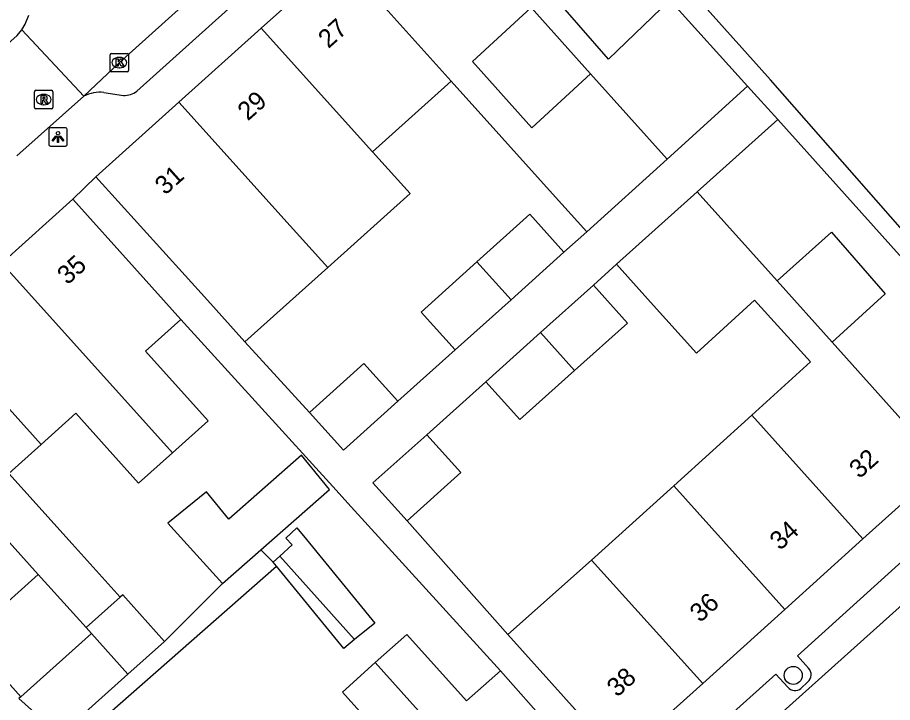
# Model space of a CAD drawing. Extents: x 162172 to 163187, y 382874 to 383684.
# Drawn here: x 162715.53 to 162762.94, y 383430.81 to 383467.94 of the extents above; entities that cross this region are included whole.
import ezdxf

# ---------------------------------------------------------------- set-up
doc = ezdxf.new("R2010")
doc.units = 0
for name, color, linetype in [('IMGEO_Boom', 7, 'Continuous'), ('IMGEO_Hek', 7, 'Continuous'), ('IMGEO_Kolk', 7, 'Continuous'), ('IMGEO_Lichtpunt', 7, 'Continuous'), ('IMGEO_Pand', 7, 'Continuous'), ('IMGEO_Pand_nummerreeks', 7, 'Continuous'), ('IMGEO_Rijbaan_lokaal_open', 7, 'Continuous'), ('IMGEO_Rioolput', 7, 'Continuous'), ('IMGEO_Voetpad_open', 7, 'Continuous')]:
    doc.layers.add(name, color=color, linetype=linetype)

msp = doc.modelspace()

# ---------------------------------------------------------------- linework, layer by layer
at = {"layer": 'IMGEO_Boom'}
msp.add_circle((162757.565, 383432.281), 0.489, dxfattribs=at)
at = {"layer": 'IMGEO_Hek'}
for points in [[(162755.093, 383464.209), (162756.736, 383462.417)], [(162719.78, 383459.311), (162718.532, 383458.084)]]:
    msp.add_lwpolyline(points, dxfattribs=at)
at = {"layer": 'IMGEO_Kolk'}
for p, q in [((162720.55, 383465.07), (162720.55, 383465.922)), ((162720.625, 383465.996), (162721.477, 383465.996)), ((162721.038, 383465.776), (162721.063, 383465.776)), ((162721.551, 383465.922), (162721.551, 383465.07)), ((162721.061, 383465.216), (162721.036, 383465.216)), ((162721.477, 383464.996), (162720.625, 383464.996))]:
    msp.add_line(p, q, dxfattribs=at)
for points in [[(162720.55, 383465.07), (162720.55, 383465.922)], [(162720.625, 383465.996), (162721.477, 383465.996)], [(162720.871, 383465.696), (162720.994, 383465.696), (162720.994, 383465.545), (162721.124, 383465.696), (162721.288, 383465.696), (162721.142, 383465.545), (162721.295, 383465.296), (162721.143, 383465.296), (162721.058, 383465.46), (162720.994, 383465.393), (162720.994, 383465.296), (162720.871, 383465.296), (162720.871, 383465.696)], [(162721.551, 383465.922), (162721.551, 383465.07)], [(162721.477, 383464.996), (162720.625, 383464.996)]]:
    msp.add_lwpolyline(points, dxfattribs=at)
for centre, start, end in [((162720.627, 383465.92), 91.552, 178.448), ((162720.627, 383465.92), 91.552, 178.448), ((162721.475, 383465.92), 1.552, 88.448), ((162721.475, 383465.92), 1.552, 88.448), ((162720.627, 383465.072), 181.552, 268.448), ((162720.627, 383465.072), 181.552, 268.448), ((162721.475, 383465.072), 271.552, 358.448), ((162721.475, 383465.072), 271.552, 358.448)]:
    msp.add_arc(centre, 0.0765, start, end, dxfattribs=at)
for centre, major_axis, ratio, start_param, end_param in [((162721.037, 383465.496), (-0.387, 0.002), 0.722429, 4.712389, 7.853982), ((162721.062, 383465.496), (-0.39, 0.002), 0.717154, 1.570796, 4.712389)]:
    msp.add_ellipse(centre, major_axis=major_axis, ratio=ratio, start_param=start_param, end_param=end_param, dxfattribs=at)
at = {"layer": 'IMGEO_Lichtpunt'}
for p, q in [((162717.229, 383461.868), (162717.229, 383461.061)), ((162717.229, 383461.868), (162717.229, 383461.061)), ((162718.131, 383461.963), (162717.323, 383461.963)), ((162718.131, 383461.963), (162717.323, 383461.963)), ((162718.225, 383461.061), (162718.225, 383461.868)), ((162718.225, 383461.061), (162718.225, 383461.868)), ((162717.323, 383460.967), (162718.131, 383460.967)), ((162717.323, 383460.967), (162718.131, 383460.967))]:
    msp.add_line(p, q, dxfattribs=at)
for points in [[(162717.603, 383461.532), (162717.642, 383461.504), (162717.454, 383461.242), (162717.416, 383461.269), (162717.603, 383461.532)], [(162717.705, 383461.484), (162717.752, 383461.484), (162717.752, 383461.162), (162717.705, 383461.162), (162717.705, 383461.484)], [(162717.815, 383461.504), (162717.853, 383461.531), (162718.04, 383461.269), (162718.001, 383461.241), (162717.815, 383461.504)]]:
    msp.add_lwpolyline(points, dxfattribs=at)
msp.add_circle((162717.728, 383461.666), 0.0994, dxfattribs=at)
for centre, start, end in [((162717.323, 383461.868), 90, 180), ((162717.323, 383461.868), 90, 180), ((162718.131, 383461.868), 0, 90), ((162718.131, 383461.868), 0, 90), ((162717.323, 383461.061), 180, 270), ((162717.323, 383461.061), 180, 270), ((162718.131, 383461.061), 270, 0), ((162718.131, 383461.061), 270, 360)]:
    msp.add_arc(centre, 0.0946, start, end, dxfattribs=at)
at = {"layer": 'IMGEO_Pand'}
for points in [[(162750.886, 383468.888), (162747.553, 383465.686), (162744.334, 383469.378), (162747.674, 383472.461)], [(162733.009, 383471.198), (162728.74, 383467.362)], [(162739.039, 383464.491), (162733.009, 383471.198)], [(162750.886, 383468.888), (162755.093, 383464.209), (162750.738, 383460.265)], [(162746.581, 383464.889), (162743.409, 383461.95), (162740.191, 383465.554), (162743.357, 383468.476)], [(162743.357, 383468.476), (162746.581, 383464.889)], [(162728.74, 383467.362), (162724.277, 383463.351)], [(162734.776, 383460.66), (162728.74, 383467.362)], [(162746.581, 383464.889), (162750.738, 383460.265)], [(162739.039, 383464.491), (162734.776, 383460.66)], [(162746.383, 383456.321), (162744.524, 383458.39), (162739.039, 383464.491)], [(162724.277, 383463.351), (162719.78, 383459.311)], [(162724.277, 383463.351), (162730.314, 383456.65), (162732.344, 383454.397)], [(162752.366, 383458.491), (162756.736, 383462.417), (162770.085, 383447.524)], [(162732.344, 383454.397), (162736.803, 383458.404), (162734.776, 383460.66)], [(162750.738, 383460.265), (162746.383, 383456.321)], [(162727.851, 383450.358), (162725.82, 383452.611), (162719.78, 383459.311)], [(162718.532, 383458.084), (162714.691, 383454.631)], [(162718.532, 383458.084), (162721.874, 383454.365), (162724.379, 383451.579)], [(162747.995, 383454.565), (162752.366, 383458.491)], [(162752.366, 383458.491), (162756.692, 383453.664)], [(162745.144, 383455.212), (162743.288, 383457.277), (162740.425, 383454.699)], [(162756.692, 383453.664), (162759.637, 383456.303), (162762.543, 383452.962), (162759.666, 383450.346)], [(162745.144, 383455.212), (162742.276, 383452.644)], [(162714.691, 383454.631), (162723.927, 383444.347)], [(162732.344, 383454.397), (162727.851, 383450.358)], [(162740.425, 383454.699), (162737.397, 383451.973), (162739.24, 383449.926)], [(162740.425, 383454.699), (162742.276, 383452.644)], [(162755.319, 383446.393), (162758.494, 383449.28), (162755.467, 383452.615), (162752.322, 383449.737), (162749.837, 383452.51), (162747.995, 383454.565)], [(162743.872, 383450.861), (162746.735, 383453.433)], [(162745.715, 383448.808), (162748.577, 383451.378), (162746.735, 383453.433)], [(162759.666, 383450.346), (162756.692, 383453.664)], [(162742.276, 383452.644), (162739.24, 383449.926)], [(162724.379, 383451.579), (162722.467, 383449.86), (162725.861, 383446.085), (162723.927, 383444.347)], [(162716.811, 383444.794), (162710.974, 383451.29)], [(162740.908, 383448.199), (162743.872, 383450.861)], [(162743.872, 383450.861), (162745.715, 383448.808)], [(162759.666, 383450.346), (162765.71, 383443.603)], [(162736.137, 383447.137), (162734.297, 383449.179), (162731.36, 383446.535)], [(162745.715, 383448.808), (162742.752, 383446.146), (162740.908, 383448.199)], [(162716.656, 383437.755), (162707.389, 383448.067)], [(162736.137, 383447.137), (162733.2, 383444.492), (162731.36, 383446.535)], [(162723.927, 383444.347), (162722.097, 383442.702), (162718.694, 383446.487), (162716.811, 383444.794)], [(162751.091, 383442.548), (162755.319, 383446.393)], [(162761.335, 383439.682), (162755.319, 383446.393)], [(162736.639, 383440.656), (162734.795, 383442.709), (162737.711, 383445.328)], [(162736.639, 383440.656), (162739.555, 383443.275), (162737.711, 383445.328)], [(162716.811, 383444.794), (162715.068, 383443.227), (162718.499, 383439.411), (162721.098, 383436.521)], [(162728.726, 383439.087), (162732.438, 383442.356), (162730.916, 383444.221), (162726.976, 383440.751), (162725.767, 383442.23), (162723.685, 383440.528), (162726.647, 383437.256)], [(162761.335, 383439.682), (162765.71, 383443.603)], [(162746.633, 383438.532), (162751.091, 383442.548)], [(162751.091, 383442.548), (162757.118, 383435.856)], [(162729.741, 383438.751), (162730.407, 383439.356), (162730.07, 383439.726), (162730.674, 383440.275), (162731.19, 383439.642), (162734.887, 383435.112), (162733.798, 383434.223)], [(162757.118, 383435.856), (162761.335, 383439.682)], [(162726.647, 383437.256), (162728.726, 383439.087)], [(162729.383, 383438.426), (162729.741, 383438.751)], [(162729.741, 383438.751), (162733.798, 383434.223)], [(162729.561, 383438.208), (162729.383, 383438.426)], [(162733.798, 383434.223), (162733.206, 383433.74), (162729.561, 383438.208)], [(162742.099, 383434.496), (162746.633, 383438.532)], [(162752.658, 383431.842), (162746.633, 383438.532)], [(162716.656, 383437.755), (162714.667, 383435.967), (162712.811, 383438.031), (162710.993, 383436.397)], [(162719.249, 383434.869), (162716.656, 383437.755)], [(162721.098, 383436.521), (162719.249, 383434.869)], [(162723.502, 383434.12), (162721.242, 383436.65), (162721.098, 383436.521)], [(162752.658, 383431.842), (162757.118, 383435.856)], [(162719.249, 383434.869), (162719.542, 383434.543)], [(162719.542, 383434.543), (162715.706, 383431.115)], [(162719.542, 383434.543), (162721.517, 383432.346)], [(162734.919, 383432.971), (162736.629, 383434.504), (162739.855, 383430.904), (162741.697, 383432.527)], [(162748.132, 383427.77), (162742.099, 383434.496)], [(162721.517, 383432.346), (162723.502, 383434.12)], [(162734.778, 383426.279), (162736.399, 383427.732), (162733.136, 383431.374), (162734.919, 383432.971)], [(162734.919, 383432.971), (162744.135, 383422.684)], [(162741.697, 383432.527), (162744.331, 383429.573), (162746.923, 383426.68)], [(162715.706, 383431.115), (162715.607, 383431.027), (162717.821, 383429.043), (162721.517, 383432.346)], [(162748.132, 383427.77), (162752.658, 383431.842)]]:
    msp.add_lwpolyline(points, dxfattribs=at)
at = {"layer": 'IMGEO_Rijbaan_lokaal_open'}
for points in [[(162738.743, 383481.402), (162721.051, 383465.496), (162719.125, 383463.677)], [(162715.772, 383467.265), (162715.953, 383467.569), (162716.145, 383468.065)], [(162712.188, 383464.023), (162715.506, 383466.96), (162715.772, 383467.265)], [(162715.772, 383467.265), (162719.125, 383463.677)], [(162715.496, 383460.436), (162719.125, 383463.677)], [(162772.219, 383443.956), (162733.422, 383409.153), (162733.42, 383409.152)]]:
    msp.add_lwpolyline(points, dxfattribs=at)
at = {"layer": 'IMGEO_Rioolput'}
for p, q in [((162716.453, 383463.067), (162716.453, 383463.919)), ((162716.528, 383463.993), (162717.38, 383463.993)), ((162716.941, 383463.773), (162716.966, 383463.773)), ((162717.454, 383463.919), (162717.454, 383463.067)), ((162717.38, 383462.993), (162716.528, 383462.993)), ((162716.964, 383463.213), (162716.939, 383463.213))]:
    msp.add_line(p, q, dxfattribs=at)
for points in [[(162716.453, 383463.067), (162716.453, 383463.919)], [(162716.528, 383463.993), (162717.38, 383463.993)], [(162717.454, 383463.919), (162717.454, 383463.067)], [(162717.042, 383463.691), (162716.79, 383463.693), (162716.79, 383463.293)], [(162716.79, 383463.293), (162716.914, 383463.293), (162716.914, 383463.455), (162716.925, 383463.455)], [(162716.968, 383463.612), (162716.914, 383463.612), (162716.914, 383463.531)], [(162716.914, 383463.531), (162716.966, 383463.531)], [(162716.972, 383463.426), (162717.043, 383463.293), (162717.183, 383463.293), (162717.118, 383463.419)], [(162717.38, 383462.993), (162716.528, 383462.993)]]:
    msp.add_lwpolyline(points, dxfattribs=at)
for centre, radius, start, end in [((162716.53, 383463.917), 0.0765, 91.552, 178.448), ((162716.53, 383463.917), 0.0765, 91.552, 178.448), ((162717.378, 383463.917), 0.0765, 1.552, 88.448), ((162717.378, 383463.917), 0.0765, 1.552, 88.448), ((162716.924, 383463.402), 0.0533, 26.0293, 88.6989), ((162716.95, 383463.72), 0.19, 274.7715, 282.9687), ((162716.974, 383463.516), 0.0964, 77.0061, 93.1865), ((162716.988, 383463.573), 0.0378, 276.6634, 79.6772), ((162717.041, 383463.581), 0.109, 350.3612, 89.416), ((162717.039, 383463.581), 0.112, 277.5842, 350.9817), ((162717.023, 383463.366), 0.108, 29.5134, 73.7905), ((162716.53, 383463.069), 0.0765, 181.552, 268.448), ((162716.53, 383463.069), 0.0765, 181.552, 268.448), ((162717.378, 383463.069), 0.0765, 271.552, 358.448), ((162717.378, 383463.069), 0.0765, 271.552, 358.448)]:
    msp.add_arc(centre, radius, start, end, dxfattribs=at)
for centre, major_axis, ratio, start_param, end_param in [((162716.94, 383463.493), (-0.387, 0.002), 0.722429, 4.712389, 7.853982), ((162716.965, 383463.493), (-0.39, 0.002), 0.717154, 1.570796, 4.712389)]:
    msp.add_ellipse(centre, major_axis=major_axis, ratio=ratio, start_param=start_param, end_param=end_param, dxfattribs=at)
at = {"layer": 'IMGEO_Voetpad_open'}
for points in [[(162770.764, 383448.12), (162756.339, 383464.558), (162742.646, 383479.855)], [(162722.003, 383463.942), (162734.956, 383475.591), (162734.263, 383476.297)], [(162720.216, 383463.875), (162721.271, 383463.714)], [(162719.78, 383459.311), (162718.532, 383458.084)], [(162746.383, 383456.321), (162745.144, 383455.212)], [(162746.735, 383453.433), (162747.995, 383454.565)], [(162724.379, 383451.579), (162732.799, 383442.316), (162733.434, 383441.617), (162741.697, 383432.527)], [(162731.36, 383446.535), (162727.851, 383450.358)], [(162739.24, 383449.926), (162736.137, 383447.137)], [(162737.711, 383445.328), (162740.908, 383448.199)], [(162772.219, 383443.956), (162771.02, 383445.293), (162757.791, 383433.342), (162758.394, 383432.675)], [(162742.099, 383434.496), (162736.639, 383440.656)], [(162729.383, 383438.426), (162728.726, 383439.087)], [(162700.525, 383419.608), (162713.853, 383431.266), (162716.715, 383428.083), (162717.873, 383427.924), (162719.751, 383429.576), (162729.561, 383438.208)], [(162726.647, 383437.256), (162723.502, 383434.12)], [(162710.993, 383436.397), (162715.706, 383431.115)], [(162757.265, 383431.639), (162756.625, 383432.343), (162744.101, 383421.107), (162744.734, 383420.428)], [(162758.351, 383431.924), (162757.985, 383431.579)]]:
    msp.add_lwpolyline(points, dxfattribs=at)
for centre, radius, start, end in [((162720.005, 383461.933), 1.954, 83.7998, 116.773), ((162721.321, 383464.842), 1.129, 267.4576, 307.1435), ((162758.014, 383432.32), 0.52, 310.4318, 43.0142), ((162757.656, 383431.98), 0.519, 221.0895, 309.3832)]:
    msp.add_arc(centre, radius, start, end, dxfattribs=at)

# ---------------------------------------------------------------- texts
at = {"layer": 'IMGEO_Pand_nummerreeks'}
for s, rotation, p in [('27', 41.9431, (162732.382, 383466.224)), ('29', 41.9405, (162728.015, 383462.301)), ('31', 41.9405, (162723.535, 383458.275)), ('35', 41.9557, (162718.242, 383453.412)), ('32', 41.8697, (162761.155, 383442.904)), ('34', 42.2175, (162756.851, 383439.016)), ('36', 41.9832, (162752.518, 383435.106)), ('38', 41.9832, (162748.025, 383431.063))]:
    msp.add_text(s, height=1, rotation=rotation, dxfattribs=at).set_placement(p)

doc.saveas('drawing.dxf')
